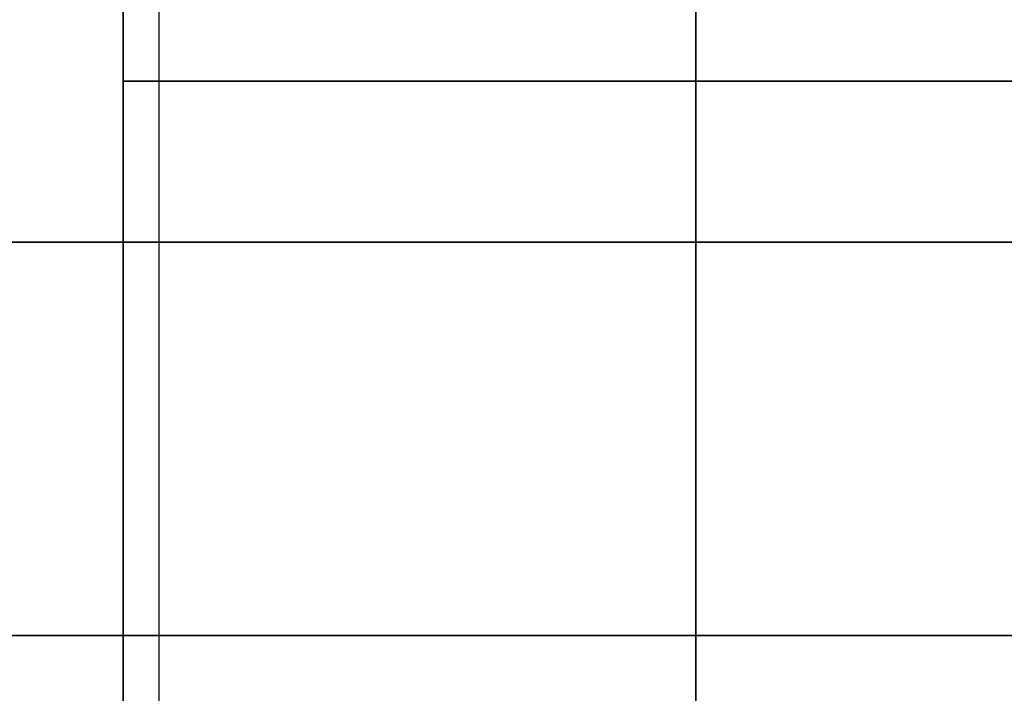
# Model space of a CAD drawing. Header units: millimetres. Extents: x 0 to 322, y -110 to 60.
# Tile 1004 of 1056: x 289.556 to 290.931, y -91.881 to -90.939. Entities that reach past the tile are written whole.
import ezdxf

# ---------------------------------------------------------------- set-up
doc = ezdxf.new("R2010")
doc.units = ezdxf.units.MM
doc.layers.add('Layer 01', color=18, linetype='Continuous', true_color=0x000000)

msp = doc.modelspace()

# ---------------------------------------------------------------- linework, layer by layer
at = {"layer": 'Layer 01'}
for p, q in [((289.75, -89.25, 24.06), (289.75, -102.6, 24.06)), ((289.75, -89.25, 12.94), (289.75, -102.6, 12.94)), ((289.7, -92.7, 24.06), (289.7, -89.35, 24.06)), ((289.7, -92.7, 12.94), (289.7, -89.35, 12.94)), ((289.7, -89.9, 5.7877), (289.7, -108.3491, 5.7877))]:
    msp.add_line(p, q, dxfattribs=at)
at = {"layer": 'Layer 01', "extrusion": (0, 1, 0)}
for centre, radius, start, end in [((-290.5, 24.06, -91.025), 0.8, 270, 90), ((-290.5, 12.94, -91.025), 0.8, 270, 90), ((-290.5, 24.06, -91.025), 0.8, 90, 270), ((-290.5, 12.94, -91.025), 0.8, 90, 270), ((-290.5, 18.5, -91.25), 11.25, 270, 90), ((-290.5, 18.5, -91.25), 1.25, 270, 90), ((-290.5, 18.5, -91.25), 11.25, 90, 270), ((-290.5, 18.5, -91.25), 1.25, 90, 270), ((-290.5, 18.5, -91.8), 11.25, 270, 90), ((-290.5, 18.5, -91.8), 11.25, 90, 270)]:
    msp.add_arc(centre, radius, start, end, dxfattribs=at)
at = {"layer": 'Layer 01'}
for points in [[(290.5, -79.4, 6.45), (290.5, -93.4, 6.45), (290.5, -107.4, 6.45)], [(290.5, -89.25, 24.81), (290.5, -95.925, 24.81), (290.5, -102.6, 24.81)], [(290.5, -102.6, 23.31), (290.5, -95.925, 23.31), (290.5, -89.25, 23.31)], [(290.5, -89.25, 13.69), (290.5, -95.925, 13.69), (290.5, -102.6, 13.69)], [(290.5, -102.6, 12.19), (290.5, -95.925, 12.19), (290.5, -89.25, 12.19)], [(290.5, -89.35, 23.26), (290.5, -91.025, 23.26), (290.5, -92.7, 23.26)], [(290.5, -92.7, 24.86), (290.5, -91.025, 24.86), (290.5, -89.35, 24.86)], [(290.5, -89.35, 12.14), (290.5, -91.025, 12.14), (290.5, -92.7, 12.14)], [(290.5, -92.7, 13.74), (290.5, -91.025, 13.74), (290.5, -89.35, 13.74)], [(290.5, -106.2, 17.3), (290.5, -97.95, 17.3), (290.5, -89.7, 17.3)], [(290.5, -89.7, 19.7), (290.5, -97.95, 19.7), (290.5, -106.2, 19.7)], [(290.5, -89.8, 17.25), (290.5, -91.25, 17.25), (290.5, -92.7, 17.25)], [(290.5, -92.7, 19.75), (290.5, -91.25, 19.75), (290.5, -89.8, 19.75)], [(289.7, -107.4, 6.4766), (289.7, -98.65, 6.4766), (289.7, -89.9, 6.4766)], [(289.7, -89.9, 5.0989), (289.7, -99.15, 5.0989), (289.7, -108.4, 5.0989)], [(290.5, -109.9, 31.925), (290.5, -99.9, 31.925), (290.5, -89.9, 31.925)], [(290.5, -91.8, 7.25), (290.5, -91.25, 7.25), (290.5, -90.7, 7.25)], [(290.5, -90.7, 29.75), (290.5, -91.25, 29.75), (290.5, -91.8, 29.75)], [(290.5, -94.718, 2.6441), (290.5, -92.809, 2.6441), (290.5, -90.9, 2.6441)], [(290.5, -90.9, 34.3559), (290.5, -93.055, 34.3559), (290.5, -95.21, 34.3559)], [(290.5, -91.9, 7.35), (290.5, -91.85, 7.3), (290.5, -91.8, 7.25)], [(290.5, -91.8, 29.75), (290.5, -91.85, 29.7), (290.5, -91.9, 29.65)]]:
    msp.add_open_spline(points, degree=2, dxfattribs=at)

doc.saveas('drawing.dxf')
